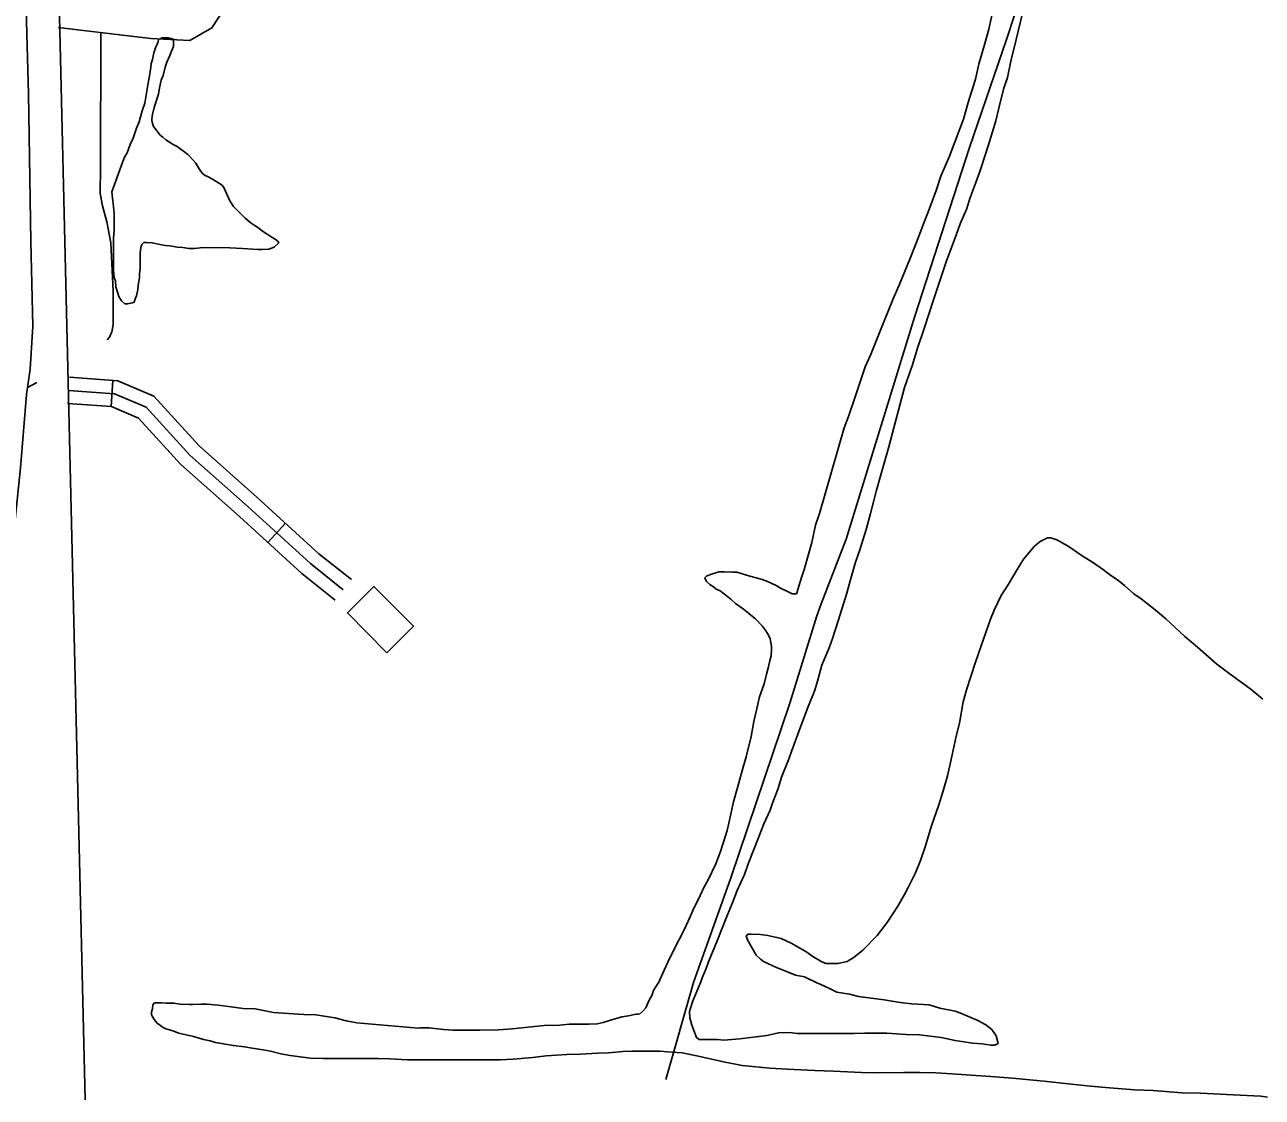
# Model space of a CAD drawing. Extents: x 3625074 to 3663148, y 511451 to 537151.
# Drawn here: x 3646582 to 3648000, y 518147 to 519376 of the extents above; entities that cross this region are included whole.
import ezdxf

# ---------------------------------------------------------------- set-up
doc = ezdxf.new("R2010")
doc.units = 0
for name, color, linetype in [('V-BLDG-OTLN', 7, 'Continuous'), ('V-ROAD-CNTR', 7, 'Continuous'), ('V-SITE-VEGE', 7, 'Continuous'), ('V-TOPO-SHOR', 7, 'Continuous')]:
    doc.layers.add(name, color=color, linetype=linetype)

msp = doc.modelspace()

# ---------------------------------------------------------------- linework, layer by layer
at = {"layer": 'V-BLDG-OTLN'}
msp.add_lwpolyline([(3646997, 518656.4), (3646951.6, 518702), (3646982.1, 518732.4), (3647027.5, 518686.8)], close=True, dxfattribs=at)
at = {"layer": 'V-ROAD-CNTR'}
for p, q in [((3646683, 518968.4), (3646680.8, 518938.4)), ((3646880.6, 518805), (3646860.3, 518782.8))]:
    msp.add_line(p, q, dxfattribs=at)
for points in [[(3646651.3, 518144.1), (3646593.2, 520594.6)], [(3646620.1, 519372.6), (3646726.2, 519360.2), (3646771.1, 519357.8), (3646796.4, 519372.2), (3646810.7, 519394.5), (3646838.7, 519484), (3646919.5, 519739.5), (3646992.3, 519971.7)], [(3646633.1, 518972), (3646688.5, 518968), (3646730, 518950.3), (3646781.7, 518893.4), (3646848, 518834.8), (3646919, 518769.9), (3646956.3, 518740.2)], [(3646632, 518957), (3646684.9, 518953.2), (3646721.1, 518937.8), (3646771.1, 518882.7), (3646837.9, 518823.6), (3646909.2, 518758.5), (3646946.9, 518728.4)], [(3646631, 518942), (3646681.3, 518938.4), (3646712.2, 518925.3), (3646760.6, 518872), (3646827.9, 518812.5), (3646899.5, 518747.1), (3646937.6, 518716.7)]]:
    msp.add_lwpolyline(points, dxfattribs=at)
at = {"layer": 'V-SITE-VEGE'}
for points in [[(3647551, 518997.4), (3647566.2, 519035.5), (3647576.9, 519061.8), (3647584.8, 519079.4), (3647596, 519107.2), (3647603.4, 519125.8), (3647613.7, 519152.6), (3647617.6, 519162.4), (3647626.4, 519185.8), (3647631.8, 519202.4), (3647641.6, 519225.3), (3647648, 519242.4), (3647657.8, 519267.8), (3647663.2, 519286.8), (3647671.5, 519313.7), (3647675.4, 519330.8), (3647682.3, 519354.2), (3647686.7, 519370.8), (3647692.1, 519395.2)], [(3647725.3, 519389.3), (3647717.9, 519359), (3647712.1, 519334.1), (3647708.1, 519315.6), (3647703.7, 519301.9), (3647698.3, 519280.4), (3647694.9, 519265.8), (3647688, 519243.3), (3647683.1, 519228.7), (3647676.3, 519207.7), (3647671.8, 519195), (3647665, 519177), (3647661.5, 519165.3), (3647653.7, 519147.7)], [(3646861.7, 519118.9), (3646854.4, 519118.4), (3646849.5, 519118.4), (3646831.5, 519119.4), (3646816.8, 519120.4), (3646786.5, 519120.5), (3646776.3, 519119.5), (3646769.9, 519119.5), (3646763.1, 519120.5), (3646756.8, 519121), (3646748, 519122.5), (3646743.1, 519123), (3646734.8, 519124.5), (3646728.4, 519125.9), (3646721.6, 519126.4), (3646718.2, 519126.4), (3646716.2, 519124), (3646714.8, 519120.6), (3646714.3, 519114.2), (3646714.2, 519096.2), (3646713.3, 519090.8), (3646713.3, 519085.9), (3646711.8, 519077.6), (3646711.3, 519072.7), (3646709.8, 519065.4), (3646708.3, 519062), (3646707.4, 519058.1), (3646704.9, 519057.1), (3646700, 519056.1), (3646696.6, 519056.1), (3646692.7, 519059.6), (3646689.8, 519064.5), (3646686.4, 519075.7), (3646685.9, 519082), (3646684.4, 519086.4), (3646683.5, 519094.2), (3646683.5, 519131.4), (3646684.5, 519139.7), (3646684.5, 519159.7), (3646683.1, 519170.9), (3646682.6, 519177.3), (3646681.6, 519184.6), (3646694.4, 519219.2), (3646696.3, 519224.1), (3646699.3, 519229), (3646702.7, 519238.7), (3646706.1, 519246.1), (3646710.1, 519257.3), (3646713, 519264.6), (3646716.4, 519277.3), (3646719.4, 519286.1), (3646721.8, 519299.8), (3646723.3, 519309), (3646724.8, 519317.3), (3646726.3, 519327.1), (3646726.8, 519331.5), (3646728.2, 519335.9), (3646729.7, 519343.7), (3646731.7, 519349.5), (3646734.6, 519356.4), (3646735.1, 519359.3), (3646737, 519359.8), (3646739.5, 519360.8), (3646746.8, 519360.8), (3646751.7, 519359.8), (3646752.2, 519357.8), (3646752.2, 519351), (3646750.2, 519345.6), (3646748.2, 519340.7), (3646744.8, 519332.9), (3646742.9, 519327.1), (3646740.4, 519317.8), (3646738.4, 519312.4), (3646736.5, 519303.6), (3646735, 519296.3), (3646730.1, 519281.2), (3646728.1, 519271.4), (3646727.6, 519267), (3646728.1, 519264.1), (3646729.6, 519259.2), (3646732, 519255.8), (3646736.9, 519249.4), (3646740.3, 519247), (3646743.7, 519244.1), (3646752, 519238.7), (3646756.4, 519236.2), (3646761.3, 519232.8), (3646763.7, 519230.9), (3646768.6, 519227.4), (3646770.1, 519226), (3646774.9, 519220.6), (3646777.9, 519217.2), (3646781.8, 519210.8), (3646785.2, 519205.9), (3646788.6, 519203), (3646791.5, 519202), (3646796.9, 519199.1), (3646808.1, 519192.2), (3646810.1, 519189.3), (3646812, 519185.4), (3646816.9, 519174.1)], [(3646816.9, 519174.1), (3646821.3, 519167.8), (3646824.2, 519164.4), (3646834.4, 519154.1), (3646841.3, 519148.7), (3646844.7, 519146.3), (3646850, 519142.9), (3646854.4, 519139.4), (3646859.8, 519136), (3646863.2, 519133.6), (3646868.1, 519130.6), (3646871, 519128.7), (3646873, 519126.2), (3646867.6, 519120.9), (3646861.7, 519118.9)], [(3647653.7, 519147.7), (3647649.8, 519136), (3647638, 519104.2), (3647623.3, 519060.8), (3647613, 519029.1), (3647604.7, 519004.2), (3647599.3, 518986.1), (3647590, 518960.3), (3647577.7, 518913.9), (3647572.3, 518892.4), (3647563, 518860.2), (3647558.1, 518842.6), (3647551.2, 518815.8), (3647546.3, 518797.7), (3647539, 518774.3), (3647534.1, 518760.2), (3647527.7, 518738.7), (3647523.8, 518724.5), (3647514, 518692.8), (3647507.6, 518672.8), (3647503.7, 518662.1), (3647497.3, 518646.9), (3647495.4, 518642.1), (3647490.5, 518624), (3647487.5, 518613.7), (3647479.2, 518593.7), (3647469.4, 518567.4), (3647462, 518547.4), (3647457.1, 518533.7), (3647449.3, 518513.7), (3647445.4, 518501), (3647439, 518485.4), (3647436.1, 518476.1), (3647428.7, 518460.5), (3647423.3, 518445.4), (3647411.1, 518414.6), (3647406.7, 518402.4), (3647398.4, 518383.9), (3647393.5, 518371.2), (3647386.6, 518354.1), (3647381.7, 518342.9), (3647375.3, 518326.3), (3647365.5, 518302.4), (3647362.6, 518294.6), (3647358.2, 518283.9), (3647356.7, 518279.5), (3647350.8, 518265.8), (3647347.4, 518257.5), (3647345, 518249.2), (3647343.5, 518245.3), (3647344, 518238), (3647346.4, 518229.7), (3647351.8, 518215.5), (3647354.7, 518213.5), (3647375.7, 518213.5), (3647383, 518212.5), (3647401.5, 518214), (3647432.3, 518217.8), (3647445.5, 518220.8), (3647458.2, 518221.2), (3647467, 518220.2), (3647532.4, 518220.2), (3647544.1, 518220.6), (3647570, 518220.6), (3647592, 518219.1), (3647607.1, 518218.6), (3647632, 518215.6), (3647648.1, 518212.2), (3647668.1, 518209.2), (3647678.9, 518208.2), (3647689.1, 518206.8), (3647693.5, 518206.8), (3647697.4, 518208.7), (3647695, 518217.5), (3647690.1, 518224.8), (3647683.3, 518230.2), (3647674, 518235.1), (3647653.5, 518243.9), (3647648.2, 518245.9), (3647630.6, 518249.3), (3647618.4, 518253.2), (3647598.4, 518254.2), (3647585.2, 518255.7), (3647566.6, 518258.7), (3647554.9, 518260.2), (3647537.3, 518262.6), (3647527.1, 518265.1), (3647512.5, 518267.5), (3647504.2, 518271.9), (3647493.4, 518276.8), (3647490.5, 518277.8), (3647475.4, 518285.2), (3647465.1, 518287.1), (3647456.8, 518290.6), (3647443.2, 518295.9), (3647428.5, 518302.8), (3647425.1, 518305.2), (3647420.2, 518310.1), (3647410, 518327.7), (3647408.5, 518332.1), (3647411, 518334.1)], [(3646962.6, 518232.6), (3647032.9, 518226.2), (3647035.4, 518226.7), (3647045.1, 518226.6), (3647062.2, 518224.7), (3647073, 518224.2), (3647103.2, 518224.1), (3647125.2, 518224.6), (3647140.3, 518225.5), (3647177, 518229.4), (3647195, 518229.9), (3647205.8, 518230.8), (3647228.2, 518230.8), (3647238, 518231.3), (3647244.8, 518232.7), (3647253.1, 518235.6), (3647266.3, 518239.5), (3647273.7, 518240.5), (3647282.5, 518242.4), (3647284.9, 518242.4), (3647286.8, 518242.9), (3647290.3, 518245.9), (3647293.7, 518249.8), (3647297.1, 518257.6), (3647299.1, 518261), (3647300.5, 518263.9), (3647302.5, 518269.3), (3647306.4, 518275.6), (3647308.4, 518279), (3647314.7, 518292.7), (3647319.1, 518302.9), (3647326.5, 518317.6), (3647337.3, 518338.1), (3647342.2, 518348.8), (3647349, 518364.4), (3647353.9, 518374.2), (3647360.3, 518387.4), (3647365.2, 518396.1), (3647374, 518414.7), (3647379.4, 518428.8), (3647386.7, 518452.8), (3647388.7, 518461), (3647394.1, 518485.5), (3647398.5, 518500.6), (3647404.4, 518522.5), (3647408.8, 518537.2), (3647414.2, 518560.6), (3647417.6, 518577.7), (3647422.1, 518597.7), (3647424, 518606), (3647429.4, 518620.7), (3647431.9, 518631.9), (3647434.3, 518640.2), (3647435.8, 518647.5), (3647437.3, 518652.9), (3647437.8, 518660.2), (3647437.8, 518664.1), (3647436.3, 518672.4), (3647433.9, 518677.3), (3647430.5, 518682.7), (3647427.1, 518687.1), (3647419.3, 518695.4), (3647413.9, 518699.3), (3647409, 518703.7), (3647404.1, 518707.6), (3647396.3, 518713), (3647391.5, 518717.4), (3647383.7, 518723.7), (3647378.8, 518727.2), (3647374.4, 518729.1), (3647371, 518732.1), (3647367.1, 518734.5), (3647363.2, 518737.9), (3647361.2, 518742.3), (3647363.2, 518744.3), (3647367.6, 518746.2), (3647377.3, 518749.1), (3647383.7, 518749.1), (3647393, 518748.6), (3647397.8, 518748.6), (3647413, 518744.2), (3647425.7, 518740.8), (3647431, 518738.8), (3647436.4, 518736.4), (3647443.7, 518732.9), (3647448.1, 518730.5), (3647455.4, 518727.1), (3647461.3, 518724.1), (3647466.2, 518724.1), (3647472.1, 518742.7), (3647473, 518746.1), (3647475.5, 518752.9), (3647483.8, 518782.7), (3647488.2, 518802.7), (3647492.6, 518815.9), (3647521.1, 518914), (3647526, 518927.2), (3647533.3, 518948.6), (3647537.8, 518962.3), (3647545.1, 518983.8), (3647551, 518997.4)], [(3647411, 518334.1), (3647413.9, 518334.1), (3647425.1, 518333.6), (3647433.4, 518332.6), (3647448.6, 518329.1), (3647460.3, 518323.8), (3647476.9, 518314), (3647485.2, 518308.6), (3647495.4, 518302.2), (3647500.3, 518300.3), (3647513.5, 518300.3), (3647524.2, 518302.7), (3647532.5, 518307.5), (3647542.3, 518315.8), (3647558.9, 518332.4), (3647570.2, 518347.5), (3647582.4, 518366.1), (3647590.2, 518379.3), (3647594.1, 518387.5), (3647602.5, 518404.1), (3647608.3, 518418.3), (3647613.7, 518433.9), (3647621.1, 518458.3), (3647629.4, 518482.2), (3647634.3, 518498.3), (3647639.2, 518515.4), (3647643.6, 518534), (3647649.1, 518560.8), (3647653, 518575.9), (3647657.4, 518600.3), (3647661.3, 518614), (3647671.1, 518644.3), (3647678, 518664.3), (3647688.8, 518695), (3647692.7, 518705.3), (3647701, 518721.9), (3647709.3, 518735), (3647718.1, 518749.7), (3647726.5, 518763.8), (3647739.2, 518778.5), (3647745.5, 518783.8), (3647753.8, 518788.2), (3647757.7, 518788.2), (3647764.6, 518785.7), (3647777.7, 518778.4), (3647794.8, 518766.7), (3647805.6, 518760.3), (3647818.2, 518751.5), (3647826.5, 518745.1), (3647834.3, 518739.8), (3647842.1, 518733.4), (3647852.9, 518724.1), (3647861.2, 518718.2), (3647877.3, 518705.5), (3647889.4, 518695.3), (3647911.4, 518675.2), (3647926, 518663), (3647948, 518643.4), (3647963.1, 518631.7), (3647987, 518614.6), (3648000.7, 518603.3)], [(3648005.9, 518147.3), (3647998.6, 518148.3), (3647966.9, 518149.8), (3647929.3, 518151.8), (3647907.8, 518152.3), (3647875.1, 518154.8), (3647853.6, 518155.8), (3647820.4, 518158.3), (3647799.4, 518160.2), (3647770.6, 518163.2), (3647753.5, 518165.2), (3647714, 518169.1), (3647689.1, 518171.1), (3647672, 518172.1), (3647644.2, 518174.1), (3647626.1, 518175.1), (3647607.5, 518175.6), (3647589.5, 518175.6), (3647560.7, 518175.2), (3647540.7, 518175.7), (3647508.9, 518177.2), (3647487.4, 518177.7), (3647455.7, 518179.2), (3647435.7, 518180.7), (3647404, 518183.7), (3647382.5, 518187.6), (3647352.2, 518194.5), (3647335.1, 518197.9), (3647318.5, 518199.4), (3647310.2, 518199.9), (3647277.5, 518200), (3647267.3, 518199.5), (3647250.7, 518198.1), (3647238.5, 518197.6), (3647218.4, 518196.6), (3647203.3, 518196.2), (3647179.4, 518194.7), (3647164.2, 518192.8), (3647141.8, 518190.9), (3647126.6, 518189.9), (3647020.7, 518190.1), (3647000.2, 518191.1), (3646987, 518191.6), (3646924, 518191.6), (3646909.4, 518192.1), (3646900.6, 518193.1), (3646885.9, 518195.1), (3646875.2, 518197.1), (3646863.5, 518200), (3646855.2, 518201.5), (3646842.5, 518203.5), (3646833.7, 518204.9), (3646821, 518206.4), (3646800.5, 518209.9), (3646794.2, 518211.8), (3646786.8, 518213.3), (3646775.1, 518216.7), (3646758.5, 518220.7), (3646751.7, 518223.1), (3646743.4, 518225.6), (3646740.5, 518227), (3646733.6, 518231.9), (3646730.2, 518236.3), (3646727.3, 518241.7), (3646727.3, 518245.1), (3646728.3, 518248.5), (3646728.8, 518252.9), (3646730.7, 518255.4), (3646738.6, 518255.4), (3646743.9, 518254.9), (3646752.7, 518254.8), (3646760, 518253.9), (3646770.8, 518253.4), (3646774.2, 518253.4), (3646784, 518253.8), (3646790.8, 518253.8), (3646803.5, 518252.8), (3646815.2, 518251.3), (3646832.3, 518248.9), (3646846, 518248.4), (3646866.9, 518244.4), (3646901.6, 518242), (3646915.3, 518241.5), (3646937.2, 518238), (3646950.4, 518234.6), (3646962.6, 518232.6)]]:
    msp.add_lwpolyline(points, dxfattribs=at)
at = {"layer": 'V-TOPO-SHOR'}
msp.add_line((3646595.6, 518966), (3646584.9, 518960.3), dxfattribs=at)
for points in [[(3647982.1, 520180.3), (3647940.6, 520053), (3647888.2, 519900.7), (3647841.3, 519764.3), (3647763.8, 519532.2), (3647707.1, 519358.8), (3647664.4, 519235.3), (3647601.4, 519041), (3647523.2, 518786.6), (3647494.6, 518712.6), (3647489.6, 518698.6), (3647458.6, 518598.8), (3647391, 518398.6), (3647348.3, 518278.7), (3647316.7, 518167.4)], [(3646572.4, 519970), (3646571, 519907.9), (3646572.1, 519766.1), (3646578.9, 519596.4), (3646582.3, 519435.5), (3646586.1, 519296.8), (3646588.7, 519127.4), (3646591.2, 519030.6), (3646588, 518981.4), (3646583.8, 518952.2), (3646577.2, 518868.2), (3646571.1, 518809.1), (3646561.9, 518768.5), (3646515.2, 518624.9), (3646475.5, 518508)], [(3646669.1, 519367), (3646668.8, 519210.2), (3646668.5, 519185), (3646668.5, 519182.4)], [(3646668.5, 519182.4), (3646671.1, 519168.6), (3646676, 519149.9), (3646680.4, 519125.9), (3646683.4, 519070.8), (3646683.4, 519044.7), (3646683.4, 519032.2), (3646681.8, 519023.9), (3646678.9, 519017.9), (3646676.3, 519014.8)]]:
    msp.add_lwpolyline(points, dxfattribs=at)

doc.saveas('drawing.dxf')
